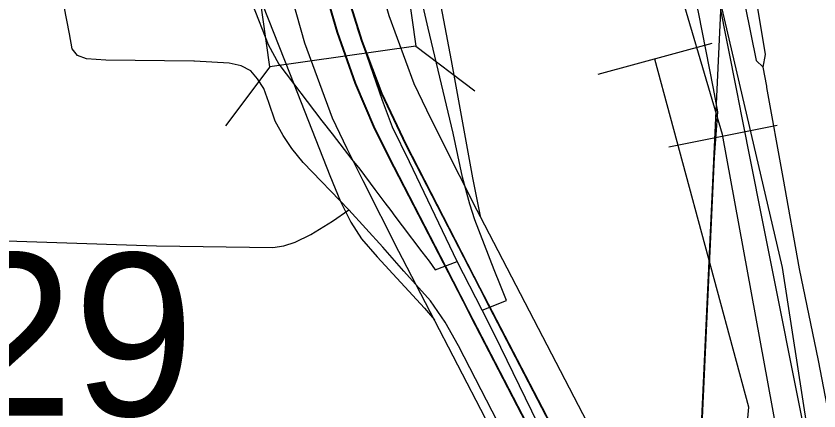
# Model space of a CAD drawing. Extents: x -157.2 to -99.3, y 12.2 to 46.2.
# Drawn here: x -147.125 to -146.581, y 32.094 to 32.362 of the extents above; entities that cross this region are included whole.
import ezdxf

# ---------------------------------------------------------------- set-up
doc = ezdxf.new("R2010")
doc.units = 0
for name, color, linetype in [('tdCoCityStreetMajor', 7, 'Continuous'), ('tdCoCityStreetMinor', 7, 'Continuous'), ('tdCoDivCarto', 7, 'Continuous'), ('tdCoInt', 7, 'Continuous'), ('tdCoIntCL', 7, 'Continuous'), ('tdCoIntRamp', 7, 'Continuous'), ('tdCoIntRte', 7, 'Continuous'), ('tdCoPipe', 7, 'Continuous'), ('tdCoRRCL', 7, 'Continuous'), ('tdCoSectLine', 7, 'Continuous'), ('tdCoStrucNonDivPri', 7, 'Continuous'), ('tdCoStrucPriMaintName', 7, 'Continuous')]:
    doc.layers.add(name, color=color, linetype=linetype)

msp = doc.modelspace()

# ---------------------------------------------------------------- linework, layer by layer
at = {"layer": 'tdCoCityStreetMajor'}
for p, q in [((-146.61599, 32.31412), (-146.61832, 32.32704)), ((-146.61583, 32.31322), (-146.61599, 32.31412)), ((-146.60484, 32.25222), (-146.61583, 32.31322))]:
    msp.add_line(p, q, dxfattribs=at)
for points in [[(-147.0043, 32.33121), (-147.06415, 32.3317), (-147.07715, 32.3327), (-147.08331, 32.33487), (-147.08681, 32.33937), (-147.08865, 32.34953), (-147.09564, 32.3857), (-147.10082, 32.40934), (-147.10236, 32.41484)], [(-146.63064, 32.36844), (-146.62325, 32.33147), (-146.61832, 32.32704)], [(-146.61832, 32.32704), (-146.61682, 32.33559), (-146.62241, 32.36959)], [(-146.79051, 32.07173), (-146.825, 32.13839), (-146.834, 32.15439), (-146.84384, 32.16888), (-146.862, 32.18888), (-146.87617, 32.20521), (-146.8992, 32.23041), (-146.93016, 32.26254), (-146.93783, 32.27204), (-146.94383, 32.28071), (-146.94916, 32.29054), (-146.95349, 32.30304), (-146.95699, 32.31254), (-146.96116, 32.3192), (-146.96582, 32.32454), (-146.97232, 32.32804), (-146.98049, 32.3297), (-147.00382, 32.3312), (-147.0043, 32.33121)], [(-146.56912, 32.06751), (-146.58087, 32.12848), (-146.59369, 32.19037), (-146.60484, 32.25222)]]:
    msp.add_lwpolyline(points, dxfattribs=at)
at = {"layer": 'tdCoCityStreetMinor'}
for points in [[(-146.65661, 31.93523), (-146.66327, 31.95028), (-146.66475, 31.95644), (-146.66302, 32.01464), (-146.6605, 32.06973), (-146.65735, 32.13869), (-146.65143, 32.26618), (-146.64921, 32.29676), (-146.65217, 32.31254), (-146.66228, 32.36433), (-146.66845, 32.39096), (-146.67165, 32.39664), (-146.67535, 32.39984), (-146.68004, 32.40329), (-146.68571, 32.40601), (-146.69212, 32.40749), (-146.69927, 32.40773), (-146.70889, 32.40551), (-146.75149, 32.39758)], [(-147.25848, 32.21271), (-147.1855, 32.21117), (-147.02965, 32.20599), (-146.95073, 32.205), (-146.94334, 32.20599), (-146.93569, 32.20845), (-146.92509, 32.21363), (-146.91029, 32.22276), (-146.8992, 32.23041)]]:
    msp.add_lwpolyline(points, dxfattribs=at)
at = {"layer": 'tdCoDivCarto'}
for points in [[(-146.92734, 32.43773), (-146.92636, 32.43221), (-146.92391, 32.41833), (-146.92388, 32.41817), (-146.92188, 32.40686), (-146.91522, 32.37875), (-146.90708, 32.35063), (-146.89475, 32.31611), (-146.88168, 32.28553), (-146.86861, 32.25964), (-146.83378, 32.19219)], [(-146.92734, 32.43773), (-146.92636, 32.43221), (-146.92391, 32.41833), (-146.92388, 32.41817), (-146.92188, 32.40686), (-146.91522, 32.37875), (-146.90708, 32.35063), (-146.89475, 32.31611), (-146.88168, 32.28553), (-146.86861, 32.25964), (-146.83378, 32.19219)], [(-146.59511, 31.76079), (-146.61806, 31.80736), (-146.65505, 31.87863), (-146.68464, 31.93535), (-146.75073, 32.06309), (-146.76809, 32.09644), (-146.81017, 32.17727), (-146.86023, 32.27443), (-146.87675, 32.3092), (-146.89007, 32.34447), (-146.90018, 32.37702), (-146.90708, 32.40489), (-146.90997, 32.4207), (-146.91, 32.42083)], [(-146.59511, 31.76079), (-146.61806, 31.80736), (-146.65505, 31.87863), (-146.68464, 31.93535), (-146.75073, 32.06309), (-146.76809, 32.09644), (-146.81017, 32.17727), (-146.86023, 32.27443), (-146.87675, 32.3092), (-146.89007, 32.34447), (-146.90018, 32.37702), (-146.90708, 32.40489), (-146.90997, 32.4207), (-146.91, 32.42083)], [(-146.83378, 32.19219), (-146.8183, 32.16223), (-146.77249, 32.07395), (-146.77014, 32.06941)], [(-146.83378, 32.19219), (-146.8183, 32.16223), (-146.77249, 32.07395), (-146.77014, 32.06941)]]:
    msp.add_lwpolyline(points, dxfattribs=at)
at = {"layer": 'tdCoInt'}
for points in [[(-146.78787, 32.053), (-146.86289, 32.19751), (-146.8654, 32.2021), (-146.88961, 32.25005), (-146.90041, 32.27164), (-146.91032, 32.29249), (-146.92917, 32.34331), (-146.93996, 32.38186), (-146.94616, 32.41029), (-146.94697, 32.41398), (-146.95036, 32.43443), (-146.95345, 32.45642), (-146.95595, 32.48746), (-146.95682, 32.51028), (-146.95683, 32.53295), (-146.9552, 32.59552), (-146.95277, 32.67296), (-146.95262, 32.67938), (-146.9506, 32.74905), (-146.94699, 32.86955)], [(-146.73458, 32.08056), (-146.80993, 32.22573), (-146.81228, 32.23003), (-146.836, 32.27699), (-146.84648, 32.29793), (-146.85499, 32.31585), (-146.87206, 32.36186), (-146.88171, 32.39635), (-146.88754, 32.42308), (-146.88802, 32.42529), (-146.89105, 32.44352), (-146.89349, 32.46087), (-146.89379, 32.46301), (-146.89604, 32.49101), (-146.89682, 32.51145), (-146.89683, 32.53219), (-146.89522, 32.59379), (-146.89279, 32.67135), (-146.89264, 32.67784), (-146.89063, 32.74728), (-146.88702, 32.86775)]]:
    msp.add_lwpolyline(points, dxfattribs=at)
at = {"layer": 'tdCoIntCL'}
for points in [[(-146.82581, 32.19554), (-146.85827, 32.26302), (-146.8696, 32.28646), (-146.87656, 32.30449), (-146.8933, 32.35266), (-146.90334, 32.3895), (-146.91056, 32.41886), (-146.9152, 32.44001), (-146.92215, 32.48892), (-146.92421, 32.51056), (-146.92524, 32.53271), (-146.92521, 32.59466), (-146.92305, 32.66367)], [(-146.80888, 32.16244), (-146.79233, 32.16894), (-146.79643, 32.17919), (-146.80083, 32.18984), (-146.81396, 32.22361), (-146.81733, 32.23432), (-146.82235, 32.25256), (-146.8285, 32.28239), (-146.84549, 32.35347), (-146.85896, 32.41126), (-146.86575, 32.44934), (-146.87307, 32.49078), (-146.88482, 32.55512), (-146.90021, 32.63742), (-146.90448, 32.65947), (-146.90531, 32.66407), (-146.92305, 32.66367)], [(-146.96464, 32.36938), (-146.95406, 32.34237), (-146.94666, 32.32916), (-146.91765, 32.29069), (-146.9107, 32.28181), (-146.89731, 32.26442), (-146.89186, 32.25787), (-146.88165, 32.24425), (-146.87488, 32.23524), (-146.8709, 32.22995), (-146.86809, 32.22621), (-146.86305, 32.21952), (-146.84983, 32.20198), (-146.84484, 32.19557), (-146.84069, 32.18977), (-146.82581, 32.19554)], [(-146.80888, 32.16244), (-146.82581, 32.19554)], [(-146.77114, 32.08584), (-146.80031, 32.14557), (-146.80888, 32.16244)]]:
    msp.add_lwpolyline(points, dxfattribs=at)
at = {"layer": 'tdCoIntRamp'}
for points in [[(-146.81013, 32.22609), (-146.8152, 32.25204), (-146.82963, 32.33166), (-146.84352, 32.40434), (-146.85201, 32.45193)], [(-146.97822, 32.42793), (-146.97258, 32.40621), (-146.96162, 32.37949), (-146.93918, 32.32204), (-146.91219, 32.25364), (-146.90498, 32.236), (-146.89803, 32.22211), (-146.89082, 32.21089), (-146.88013, 32.1986), (-146.84807, 32.16386), (-146.84125, 32.15582)]]:
    msp.add_lwpolyline(points, dxfattribs=at)
at = {"layer": 'tdCoIntRte'}
for points in [[(-146.9156, 32.37875), (-146.90746, 32.35063), (-146.89513, 32.31611), (-146.88206, 32.28553), (-146.86899, 32.25964), (-146.81868, 32.16223), (-146.81671, 32.15843), (-146.77287, 32.07395)], [(-146.9156, 32.37875), (-146.90746, 32.35063), (-146.89513, 32.31611), (-146.88206, 32.28553), (-146.86899, 32.25964), (-146.81868, 32.16223), (-146.81671, 32.15843), (-146.77287, 32.07395)], [(-146.75111, 32.06309), (-146.76847, 32.09644), (-146.81055, 32.17727), (-146.86061, 32.27443), (-146.87713, 32.3092), (-146.89045, 32.34447), (-146.90056, 32.37702)], [(-146.75783, 32.076), (-146.76847, 32.09644), (-146.80414, 32.16496), (-146.81055, 32.17727), (-146.86061, 32.27443), (-146.87713, 32.3092), (-146.89045, 32.34447), (-146.90056, 32.37702)]]:
    msp.add_lwpolyline(points, dxfattribs=at)
at = {"layer": 'tdCoPipe'}
msp.add_line((-146.65317, 32.34295), (-146.73057, 32.32205), dxfattribs=at)
msp.add_lwpolyline([(-146.63303, 32.04117), (-146.62822, 32.09675), (-146.69187, 32.3325)], dxfattribs=at)
at = {"layer": 'tdCoRRCL'}
msp.add_line((-146.6088, 32.28743), (-146.68236, 32.27281), dxfattribs=at)
for points in [[(-146.60085, 32.03495), (-146.64587, 32.28142), (-146.71693, 32.52182), (-146.73769, 32.61557), (-146.75369, 32.71083), (-146.76206, 32.77169), (-146.76023, 32.82571)], [(-146.72671, 32.79837), (-146.72409, 32.76639), (-146.72042, 32.73545), (-146.71072, 32.6804), (-146.70207, 32.63751), (-146.69185, 32.58682), (-146.66773, 32.46833), (-146.65489, 32.40358), (-146.63627, 32.31), (-146.63305, 32.29376), (-146.61976, 32.2269), (-146.58673, 32.06175)], [(-146.26686, 30.64239), (-146.3199, 30.75917), (-146.3313, 30.79745), (-146.37048, 31.0514), (-146.47479, 31.53806), (-146.56755, 31.99117), (-146.58831, 32.08186), (-146.6053, 32.19139), (-146.66357, 32.44123)]]:
    msp.add_lwpolyline(points, dxfattribs=at)
at = {"layer": 'tdCoSectLine'}
msp.add_lwpolyline([(-146.66088, 32.06973), (-146.61462, 33.06293)], dxfattribs=at)
at = {"layer": 'tdCoStrucNonDivPri'}
for p, q in [((-146.85386, 32.34119), (-146.81393, 32.31111)), ((-146.95289, 32.32727), (-146.98298, 32.28733))]:
    msp.add_line(p, q, dxfattribs=at)
msp.add_lwpolyline([(-146.95289, 32.32727), (-146.98376, 32.54681), (-146.88473, 32.56073), (-146.85386, 32.34119)], close=True, dxfattribs=at)

# ---------------------------------------------------------------- texts
at = {"layer": 'tdCoStrucPriMaintName'}
msp.add_text('97437R029', height=0.11, dxfattribs=at).set_placement((-147.76476, 32.09097))

doc.saveas('drawing.dxf')
